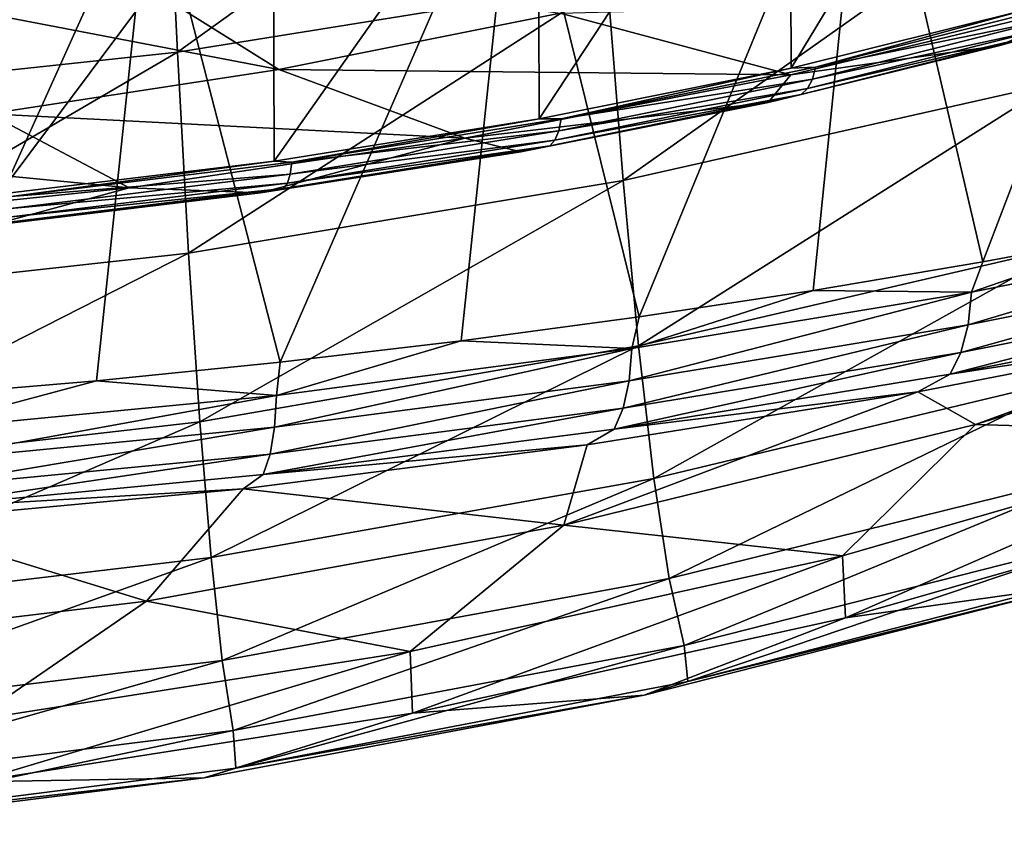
# Model space of a CAD drawing. Header units: metres. Extents: x -109 to 109, y -78 to 121.
# Tile 455 of 656: x 3 to 6.17, y -78.02 to -75.4. Entities that reach past the tile are written whole.
import ezdxf

# ---------------------------------------------------------------- set-up
doc = ezdxf.new("R2010")
doc.units = ezdxf.units.M
doc.layers.add('solid_508554_SW0001', color=7, linetype='CONTINUOUS')

msp = doc.modelspace()

# ---------------------------------------------------------------- linework, layer by layer
at = {"layer": 'solid_508554_SW0001'}
for points in [[(5.481513, -75.55175, 28.156689), (6.23638, -74.305122, 28.031839), (5.477032, -74.486427, 27.5245)], [(5.481513, -75.55175, 28.156689), (6.240793, -75.362511, 28.661333), (6.23638, -74.305122, 28.031839)], [(5.725562, -74.568092, 25.310648), (6.797133, -74.347847, 25.916763), (6.099653, -76.175873, 25.787521)], [(6.797133, -74.347847, 25.916763), (6.631574, -76.077408, 26.095049), (6.099653, -76.175873, 25.787521)], [(4.66994, -75.715157, 27.739815), (5.477032, -74.486427, 27.5245), (4.66613, -74.643654, 27.105963)], [(4.66994, -75.715157, 27.739815), (5.481513, -75.55175, 28.156689), (5.477032, -74.486427, 27.5245)], [(3.50423, -75.500145, 48.533226), (4.840063, -74.537033, 50.513474), (3.467736, -74.75, 50.597683)], [(3.50423, -75.500145, 48.533226), (4.890362, -75.276451, 48.457241), (4.840063, -74.537033, 50.513474)], [(4.595785, -74.749329, 24.812838), (5.725562, -74.568092, 25.310648), (4.99176, -76.353378, 25.254301)], [(5.725562, -74.568092, 25.310648), (5.552506, -76.268143, 25.507059), (4.99176, -76.353378, 25.254301)], [(5.725562, -74.568092, 25.310648), (6.099653, -76.175873, 25.787521), (5.552506, -76.268143, 25.507059)], [(3.815839, -75.851166, 27.415035), (4.66613, -74.643654, 27.105963), (3.812985, -74.775452, 26.780279)], [(3.815839, -75.851166, 27.415035), (4.66994, -75.715157, 27.739815), (4.66613, -74.643654, 27.105963)], [(2.106986, -75.649696, 48.584026), (3.467736, -74.75, 50.597683), (2.084863, -74.892357, 50.653973)], [(2.106986, -75.649696, 48.584026), (3.50423, -75.500145, 48.533226), (3.467736, -74.75, 50.597683)], [(3.419448, -74.889969, 24.428068), (4.595785, -74.749329, 24.812838), (3.835752, -76.499817, 24.833815)], [(4.595785, -74.749329, 24.812838), (4.418985, -76.430801, 25.029745), (3.835752, -76.499817, 24.833815)], [(4.595785, -74.749329, 24.812838), (4.99176, -76.353378, 25.254301), (4.418985, -76.430801, 25.029745)], [(2.929189, -75.958405, 27.18573), (3.812985, -74.775452, 26.780279), (2.927316, -74.880547, 26.550774)], [(2.929189, -75.958405, 27.18573), (3.815839, -75.851166, 27.415035), (3.812985, -74.775452, 26.780279)], [(2.208541, -74.988815, 24.159981), (3.419448, -74.889969, 24.428068), (2.644296, -76.610542, 24.529087)], [(3.419448, -74.889969, 24.428068), (3.243653, -76.559898, 24.666845), (2.644296, -76.610542, 24.529087)], [(3.419448, -74.889969, 24.428068), (3.835752, -76.499817, 24.833815), (3.243653, -76.559898, 24.666845)], [(4.940378, -75.913528, 46.367802), (6.260953, -74.979385, 48.356327), (4.890362, -75.276451, 48.457241)], [(4.940378, -75.913528, 46.367802), (6.323833, -75.60247, 46.278896), (6.260953, -74.979385, 48.356327)], [(3.831013, -75.55603, 31.053976), (2.423373, -75.285774, 33.086876), (3.201964, -75.162155, 33.30125)], [(3.831013, -75.55603, 31.053976), (3.201964, -75.162155, 33.30125), (4.736981, -75.374619, 31.368563)], [(6.494257, -75.326706, 29.557198), (6.838793, -75.271385, 29.391197), (6.15354, -75.478416, 28.813593)], [(6.265656, -75.44709, 28.83662), (6.15354, -75.478416, 28.813593), (6.838793, -75.271385, 29.391197)], [(2.897565, -75.698494, 30.806925), (2.423373, -75.285774, 33.086876), (3.831013, -75.55603, 31.053976)], [(3.54055, -76.147812, 46.434761), (4.890362, -75.276451, 48.457241), (3.50423, -75.500145, 48.533226)], [(3.54055, -76.147812, 46.434761), (4.940378, -75.913528, 46.367802), (4.890362, -75.276451, 48.457241)], [(4.736981, -75.374619, 31.368563), (6.494257, -75.326706, 29.557198), (5.480592, -75.573235, 29.129675)], [(5.480592, -75.573235, 29.129675), (6.494257, -75.326706, 29.557198), (6.15354, -75.478416, 28.813593)], [(5.559716, -75.548523, 28.21274), (6.240793, -75.362511, 28.661333), (5.481513, -75.55175, 28.156689)], [(5.559716, -75.548523, 28.21274), (6.320392, -75.356628, 28.73283), (6.240793, -75.362511, 28.661333)], [(6.308854, -75.396072, 28.762098), (6.320392, -75.356628, 28.73283), (5.559716, -75.548523, 28.21274)], [(3.831013, -75.55603, 31.053976), (4.736981, -75.374619, 31.368563), (5.480592, -75.573235, 29.129675)], [(5.550113, -75.587486, 28.243332), (6.308854, -75.396072, 28.762098), (5.559716, -75.548523, 28.21274)], [(6.290213, -75.42688, 28.797445), (6.308854, -75.396072, 28.762098), (5.550113, -75.587486, 28.243332)], [(5.53441, -75.617546, 28.280687), (6.290213, -75.42688, 28.797445), (5.550113, -75.587486, 28.243332)], [(6.265656, -75.44709, 28.83662), (6.290213, -75.42688, 28.797445), (5.53441, -75.617546, 28.280687)], [(5.513606, -75.63681, 28.322428), (6.15354, -75.478416, 28.813593), (6.265656, -75.44709, 28.83662)], [(5.513606, -75.63681, 28.322428), (6.265656, -75.44709, 28.83662), (5.53441, -75.617546, 28.280687)], [(5.480592, -75.573235, 29.129675), (6.15354, -75.478416, 28.813593), (5.407685, -75.662323, 28.317251)], [(5.513606, -75.63681, 28.322428), (5.407685, -75.662323, 28.317251), (6.15354, -75.478416, 28.813593)], [(2.129014, -76.304459, 46.47953), (3.50423, -75.500145, 48.533226), (2.106986, -75.649696, 48.584026)], [(2.129014, -76.304459, 46.47953), (3.54055, -76.147812, 46.434761), (3.50423, -75.500145, 48.533226)], [(2.897565, -75.698494, 30.806925), (3.831013, -75.55603, 31.053976), (4.429757, -75.777267, 28.775858)], [(3.831013, -75.55603, 31.053976), (5.480592, -75.573235, 29.129675), (4.429757, -75.777267, 28.775858)], [(4.740404, -75.715469, 27.78009), (5.481513, -75.55175, 28.156689), (4.66994, -75.715157, 27.739815)], [(4.740404, -75.715469, 27.78009), (5.559716, -75.548523, 28.21274), (5.481513, -75.55175, 28.156689)], [(5.550113, -75.587486, 28.243332), (5.559716, -75.548523, 28.21274), (4.740404, -75.715469, 27.78009)], [(4.429757, -75.777267, 28.775858), (5.480592, -75.573235, 29.129675), (5.407685, -75.662323, 28.317251)], [(4.732906, -75.754005, 27.811794), (5.550113, -75.587486, 28.243332), (4.740404, -75.715469, 27.78009)], [(5.53441, -75.617546, 28.280687), (5.550113, -75.587486, 28.243332), (4.732906, -75.754005, 27.811794)], [(4.720394, -75.783417, 27.850834), (5.53441, -75.617546, 28.280687), (4.732906, -75.754005, 27.811794)], [(5.513606, -75.63681, 28.322428), (5.53441, -75.617546, 28.280687), (4.720394, -75.783417, 27.850834)], [(4.990164, -76.44677, 44.250256), (6.323833, -75.60247, 46.278896), (4.940378, -75.913528, 46.367802)], [(4.990164, -76.44677, 44.250256), (6.38635, -76.121964, 44.174442), (6.323833, -75.60247, 46.278896)], [(4.703664, -75.801849, 27.894726), (5.407685, -75.662323, 28.317251), (5.513606, -75.63681, 28.322428)], [(4.703664, -75.801849, 27.894726), (5.513606, -75.63681, 28.322428), (4.720394, -75.783417, 27.850834)], [(4.429757, -75.777267, 28.775858), (5.407685, -75.662323, 28.317251), (4.610602, -75.821304, 27.90741)], [(4.703664, -75.801849, 27.894726), (4.610602, -75.821304, 27.90741), (5.407685, -75.662323, 28.317251)], [(1.943334, -75.800987, 30.629183), (2.897565, -75.698494, 30.806925), (3.348876, -75.937416, 28.498148)], [(2.897565, -75.698494, 30.806925), (4.429757, -75.777267, 28.775858), (3.348876, -75.937416, 28.498148)], [(3.872978, -75.855247, 27.441252), (4.66994, -75.715157, 27.739815), (3.815839, -75.851166, 27.415035)], [(3.872978, -75.855247, 27.441252), (4.740404, -75.715469, 27.78009), (4.66994, -75.715157, 27.739815)], [(4.732906, -75.754005, 27.811794), (4.740404, -75.715469, 27.78009), (3.872978, -75.855247, 27.441252)], [(3.348876, -75.937416, 28.498148), (4.429757, -75.777267, 28.775858), (3.771973, -75.953812, 27.588324)], [(4.429757, -75.777267, 28.775858), (4.610602, -75.821304, 27.90741), (3.771973, -75.953812, 27.588324)], [(3.867727, -75.893417, 27.473831), (4.732906, -75.754005, 27.811794), (3.872978, -75.855247, 27.441252)], [(4.720394, -75.783417, 27.850834), (4.732906, -75.754005, 27.811794), (3.867727, -75.893417, 27.473831)], [(1.943334, -75.800987, 30.629183), (3.348876, -75.937416, 28.498148), (2.245283, -76.052582, 28.298426)], [(3.846223, -75.94001, 27.559786), (4.610602, -75.821304, 27.90741), (4.703664, -75.801849, 27.894726)], [(3.846223, -75.94001, 27.559786), (4.703664, -75.801849, 27.894726), (3.858615, -75.922287, 27.5142)], [(3.858615, -75.922287, 27.5142), (4.720394, -75.783417, 27.850834), (3.867727, -75.893417, 27.473831)], [(4.703664, -75.801849, 27.894726), (4.720394, -75.783417, 27.850834), (3.858615, -75.922287, 27.5142)], [(3.846223, -75.94001, 27.559786), (3.771973, -75.953812, 27.588324), (4.610602, -75.821304, 27.90741)], [(2.96897, -75.96595, 27.20126), (3.815839, -75.851166, 27.415035), (2.929189, -75.958405, 27.18573)], [(2.96897, -75.96595, 27.20126), (3.872978, -75.855247, 27.441252), (3.815839, -75.851166, 27.415035)], [(3.867727, -75.893417, 27.473831), (3.872978, -75.855247, 27.441252), (2.96897, -75.96595, 27.20126)], [(2.966072, -76.00383, 27.234465), (3.867727, -75.893417, 27.473831), (2.96897, -75.96595, 27.20126)], [(3.858615, -75.922287, 27.5142), (3.867727, -75.893417, 27.473831), (2.966072, -76.00383, 27.234465)], [(2.245283, -76.052582, 28.298426), (3.348876, -75.937416, 28.498148), (2.90145, -76.058563, 27.363197)], [(3.348876, -75.937416, 28.498148), (3.771973, -75.953812, 27.588324), (2.90145, -76.058563, 27.363197)], [(2.952664, -76.049438, 27.322567), (3.771973, -75.953812, 27.588324), (3.846223, -75.94001, 27.559786)], [(2.952664, -76.049438, 27.322567), (3.846223, -75.94001, 27.559786), (2.960519, -76.032265, 27.275776)], [(2.960519, -76.032265, 27.275776), (3.858615, -75.922287, 27.5142), (2.966072, -76.00383, 27.234465)], [(3.846223, -75.94001, 27.559786), (3.858615, -75.922287, 27.5142), (2.960519, -76.032265, 27.275776)], [(3.576733, -76.691452, 44.307369), (4.940378, -75.913528, 46.367802), (3.54055, -76.147812, 46.434761)], [(3.576733, -76.691452, 44.307369), (4.990164, -76.44677, 44.250256), (4.940378, -75.913528, 46.367802)], [(2.952664, -76.049438, 27.322567), (2.90145, -76.058563, 27.363197), (3.771973, -75.953812, 27.588324)], [(7.096263, -76.06707, 26.417414), (7.084211, -76.172874, 26.468191), (6.05201, -76.378685, 25.846628)], [(6.062203, -76.274017, 25.793156), (7.096263, -76.06707, 26.417414), (6.05201, -76.378685, 25.846628)], [(6.062203, -76.274017, 25.793156), (6.631574, -76.077408, 26.095049), (7.096263, -76.06707, 26.417414)], [(6.062203, -76.274017, 25.793156), (6.099653, -76.175873, 25.787521), (6.631574, -76.077408, 26.095049)], [(5.039667, -76.874954, 42.109783), (6.38635, -76.121964, 44.174442), (4.990164, -76.44677, 44.250256)], [(5.039667, -76.874954, 42.109783), (6.448437, -76.536713, 42.048153), (6.38635, -76.121964, 44.174442)], [(2.150974, -76.85508, 44.345558), (3.54055, -76.147812, 46.434761), (2.129014, -76.304459, 46.47953)], [(2.150974, -76.85508, 44.345558), (3.576733, -76.691452, 44.307369), (3.54055, -76.147812, 46.434761)], [(6.062203, -76.274017, 25.793156), (5.552506, -76.268143, 25.507059), (6.099653, -76.175873, 25.787521)], [(7.084211, -76.172874, 26.468191), (7.056759, -76.264473, 26.537294), (6.02865, -76.468422, 25.919563)], [(6.05201, -76.378685, 25.846628), (7.084211, -76.172874, 26.468191), (6.02865, -76.468422, 25.919563)], [(6.062203, -76.274017, 25.793156), (6.05201, -76.378685, 25.846628), (4.95959, -76.559662, 25.328609)], [(4.967838, -76.455986, 25.272923), (6.062203, -76.274017, 25.793156), (4.95959, -76.559662, 25.328609)], [(4.967838, -76.455986, 25.272923), (4.99176, -76.353378, 25.254301), (5.552506, -76.268143, 25.507059)], [(4.967838, -76.455986, 25.272923), (5.552506, -76.268143, 25.507059), (6.062203, -76.274017, 25.793156)], [(7.056759, -76.264473, 26.537294), (7.015436, -76.336761, 26.620874), (5.993427, -76.538246, 26.007898)], [(6.02865, -76.468422, 25.919563), (7.056759, -76.264473, 26.537294), (5.993427, -76.538246, 26.007898)], [(6.896963, -76.399536, 26.670572), (7.387368, -76.292526, 27.012213), (6.075337, -76.700729, 26.956631)], [(7.016453, -76.72879, 29.134375), (6.075337, -76.700729, 26.956631), (7.387368, -76.292526, 27.012213)], [(4.967838, -76.455986, 25.272923), (4.418985, -76.430801, 25.029745), (4.99176, -76.353378, 25.254301)], [(5.993427, -76.538246, 26.007898), (7.015436, -76.336761, 26.620874), (6.896963, -76.399536, 26.670572)], [(6.05201, -76.378685, 25.846628), (6.02865, -76.468422, 25.919563), (4.940557, -76.647781, 25.404707)], [(4.95959, -76.559662, 25.328609), (6.05201, -76.378685, 25.846628), (4.940557, -76.647781, 25.404707)], [(5.889421, -76.594795, 26.075346), (6.896963, -76.399536, 26.670572), (6.075337, -76.700729, 26.956631)], [(5.993427, -76.538246, 26.007898), (6.896963, -76.399536, 26.670572), (5.889421, -76.594795, 26.075346)], [(3.612744, -77.129791, 42.156216), (4.990164, -76.44677, 44.250256), (3.576733, -76.691452, 44.307369)], [(3.612744, -77.129791, 42.156216), (5.039667, -76.874954, 42.109783), (4.990164, -76.44677, 44.250256)], [(3.823767, -76.606529, 24.86113), (3.835752, -76.499817, 24.833815), (4.418985, -76.430801, 25.029745)], [(3.823767, -76.606529, 24.86113), (4.418985, -76.430801, 25.029745), (4.967838, -76.455986, 25.272923)], [(4.967838, -76.455986, 25.272923), (4.95959, -76.559662, 25.328609), (3.817555, -76.709404, 24.918554)], [(3.823767, -76.606529, 24.86113), (4.967838, -76.455986, 25.272923), (3.817555, -76.709404, 24.918554)], [(6.02865, -76.468422, 25.919563), (5.993427, -76.538246, 26.007898), (4.911797, -76.715446, 25.496977)], [(4.940557, -76.647781, 25.404707), (6.02865, -76.468422, 25.919563), (4.911797, -76.715446, 25.496977)], [(3.823767, -76.606529, 24.86113), (3.243653, -76.559898, 24.666845), (3.835752, -76.499817, 24.833815)], [(4.911797, -76.715446, 25.496977), (5.993427, -76.538246, 26.007898), (5.889421, -76.594795, 26.075346)], [(5.088809, -77.197113, 39.951607), (6.448437, -76.536713, 42.048153), (5.039667, -76.874954, 42.109783)], [(5.088809, -77.197113, 39.951607), (6.509991, -76.845856, 39.90527), (6.448437, -76.536713, 42.048153)], [(2.641069, -76.720703, 24.561232), (2.644296, -76.610542, 24.529087), (3.243653, -76.559898, 24.666845)], [(2.641069, -76.720703, 24.561232), (3.243653, -76.559898, 24.666845), (3.823767, -76.606529, 24.86113)], [(4.95959, -76.559662, 25.328609), (4.940557, -76.647781, 25.404707), (3.803057, -76.796196, 24.997139)], [(3.817555, -76.709404, 24.918554), (4.95959, -76.559662, 25.328609), (3.803057, -76.796196, 24.997139)], [(3.823767, -76.606529, 24.86113), (3.817555, -76.709404, 24.918554), (2.636969, -76.822968, 24.619913)], [(2.641069, -76.720703, 24.561232), (3.823767, -76.606529, 24.86113), (2.636969, -76.822968, 24.619913)], [(5.889421, -76.594795, 26.075346), (6.075337, -76.700729, 26.956631), (4.748733, -77.025436, 26.903112)], [(4.824902, -76.766098, 25.579607), (5.889421, -76.594795, 26.075346), (4.748733, -77.025436, 26.903112)], [(4.911797, -76.715446, 25.496977), (5.889421, -76.594795, 26.075346), (4.824902, -76.766098, 25.579607)], [(4.940557, -76.647781, 25.404707), (4.911797, -76.715446, 25.496977), (3.781081, -76.862076, 25.092508)], [(3.803057, -76.796196, 24.997139), (4.940557, -76.647781, 25.404707), (3.781081, -76.862076, 25.092508)], [(2.172841, -77.300247, 42.187271), (3.576733, -76.691452, 44.307369), (2.150974, -76.85508, 44.345558)], [(2.172841, -77.300247, 42.187271), (3.612744, -77.129791, 42.156216), (3.576733, -76.691452, 44.307369)], [(5.646734, -77.123558, 29.089069), (4.748733, -77.025436, 26.903112), (6.075337, -76.700729, 26.956631)], [(7.016453, -76.72879, 29.134375), (5.646734, -77.123558, 29.089069), (6.075337, -76.700729, 26.956631)], [(3.817555, -76.709404, 24.918554), (3.803057, -76.796196, 24.997139), (2.627181, -76.90876, 24.700302)], [(2.636969, -76.822968, 24.619913), (3.817555, -76.709404, 24.918554), (2.627181, -76.90876, 24.700302)], [(3.781081, -76.862076, 25.092508), (4.911797, -76.715446, 25.496977), (4.824902, -76.766098, 25.579607)], [(5.656799, -77.323662, 31.253443), (5.646734, -77.123558, 29.089069), (7.016453, -76.72879, 29.134375)], [(7.029774, -76.930077, 31.279133), (5.656799, -77.323662, 31.253443), (7.016453, -76.72879, 29.134375)], [(3.803057, -76.796196, 24.997139), (3.781081, -76.862076, 25.092508), (2.61225, -76.973305, 24.797922)], [(2.627181, -76.90876, 24.700302), (3.803057, -76.796196, 24.997139), (2.61225, -76.973305, 24.797922)], [(3.715848, -76.907478, 25.188038), (4.824902, -76.766098, 25.579607), (4.748733, -77.025436, 26.903112)], [(3.781081, -76.862076, 25.092508), (4.824902, -76.766098, 25.579607), (3.715848, -76.907478, 25.188038)], [(5.137144, -77.412659, 37.780994), (6.509991, -76.845856, 39.90527), (5.088809, -77.197113, 39.951607)], [(5.137144, -77.412659, 37.780994), (6.570447, -77.048912, 37.751076), (6.509991, -76.845856, 39.90527)], [(2.61225, -76.973305, 24.797922), (3.781081, -76.862076, 25.092508), (3.715848, -76.907478, 25.188038)], [(3.648526, -77.461823, 39.986519), (5.039667, -76.874954, 42.109783), (3.612744, -77.129791, 42.156216)], [(3.648526, -77.461823, 39.986519), (5.088809, -77.197113, 39.951607), (5.039667, -76.874954, 42.109783)], [(2.572864, -77.014542, 24.90317), (3.715848, -76.907478, 25.188038), (3.404538, -77.270058, 26.862793)], [(2.61225, -76.973305, 24.797922), (3.715848, -76.907478, 25.188038), (2.572864, -77.014542, 24.90317)], [(3.715848, -76.907478, 25.188038), (4.748733, -77.025436, 26.903112), (3.404538, -77.270058, 26.862793)], [(6.405105, -77.218651, 33.428486), (5.656799, -77.323662, 31.253443), (7.029774, -76.930077, 31.279133)], [(2.572864, -77.014542, 24.90317), (3.404538, -77.270058, 26.862793), (2.047745, -77.433647, 26.835827)], [(4.254698, -77.432289, 29.053635), (3.404538, -77.270058, 26.862793), (4.748733, -77.025436, 26.903112)], [(5.646734, -77.123558, 29.089069), (4.254698, -77.432289, 29.053635), (4.748733, -77.025436, 26.903112)], [(5.14866, -77.529243, 35.603497), (6.570447, -77.048912, 37.751076), (5.137144, -77.412659, 37.780994)], [(5.14866, -77.529243, 35.603497), (6.584274, -77.158852, 35.591274), (6.570447, -77.048912, 37.751076)], [(2.194583, -77.638893, 40.009872), (3.612744, -77.129791, 42.156216), (2.172841, -77.300247, 42.187271)], [(2.194583, -77.638893, 40.009872), (3.648526, -77.461823, 39.986519), (3.612744, -77.129791, 42.156216)], [(4.261856, -77.631462, 31.233349), (4.254698, -77.432289, 29.053635), (5.646734, -77.123558, 29.089069)], [(5.656799, -77.323662, 31.253443), (4.261856, -77.631462, 31.233349), (5.646734, -77.123558, 29.089069)], [(6.405105, -77.218651, 33.428486), (6.584274, -77.158852, 35.591274), (5.14866, -77.529243, 35.603497)], [(3.683758, -77.686821, 37.803543), (5.088809, -77.197113, 39.951607), (3.648526, -77.461823, 39.986519)], [(3.683758, -77.686821, 37.803543), (5.137144, -77.412659, 37.780994), (5.088809, -77.197113, 39.951607)], [(6.405105, -77.218651, 33.428486), (5.14866, -77.529243, 35.603497), (5.007594, -77.572906, 33.422783)], [(6.405105, -77.218651, 33.428486), (5.007594, -77.572906, 33.422783), (5.656799, -77.323662, 31.253443)], [(2.845864, -77.653748, 29.028217), (2.047745, -77.433647, 26.835827), (3.404538, -77.270058, 26.862793)], [(4.254698, -77.432289, 29.053635), (2.845864, -77.653748, 29.028217), (3.404538, -77.270058, 26.862793)], [(5.007594, -77.572906, 33.422783), (4.261856, -77.631462, 31.233349), (5.656799, -77.323662, 31.253443)], [(3.692389, -77.808441, 35.612709), (5.137144, -77.412659, 37.780994), (3.683758, -77.686821, 37.803543)], [(3.692389, -77.808441, 35.612709), (5.14866, -77.529243, 35.603497), (5.137144, -77.412659, 37.780994)], [(2.216005, -77.870239, 37.81863), (3.648526, -77.461823, 39.986519), (2.194583, -77.638893, 40.009872)], [(2.216005, -77.870239, 37.81863), (3.683758, -77.686821, 37.803543), (3.648526, -77.461823, 39.986519)], [(2.850379, -77.852249, 31.218935), (2.845864, -77.653748, 29.028217), (4.254698, -77.432289, 29.053635)], [(4.261856, -77.631462, 31.233349), (2.850379, -77.852249, 31.218935), (4.254698, -77.432289, 29.053635)], [(5.007594, -77.572906, 33.422783), (5.14866, -77.529243, 35.603497), (3.692389, -77.808441, 35.612709)], [(5.007594, -77.572906, 33.422783), (3.692389, -77.808441, 35.612709), (3.590685, -77.83989, 33.418484)], [(5.007594, -77.572906, 33.422783), (3.590685, -77.83989, 33.418484), (4.261856, -77.631462, 31.233349)], [(3.590685, -77.83989, 33.418484), (2.850379, -77.852249, 31.218935), (4.261856, -77.631462, 31.233349)], [(2.221338, -77.995255, 35.61887), (3.683758, -77.686821, 37.803543), (2.216005, -77.870239, 37.81863)], [(2.221338, -77.995255, 35.61887), (3.692389, -77.808441, 35.612709), (3.683758, -77.686821, 37.803543)], [(3.590685, -77.83989, 33.418484), (3.692389, -77.808441, 35.612709), (2.221338, -77.995255, 35.61887)], [(3.590685, -77.83989, 33.418484), (2.221338, -77.995255, 35.61887), (2.159897, -78.018486, 33.415607)], [(3.590685, -77.83989, 33.418484), (2.159897, -78.018486, 33.415607), (2.850379, -77.852249, 31.218935)]]:
    msp.add_3dface(points, dxfattribs=at)

doc.saveas('drawing.dxf')
